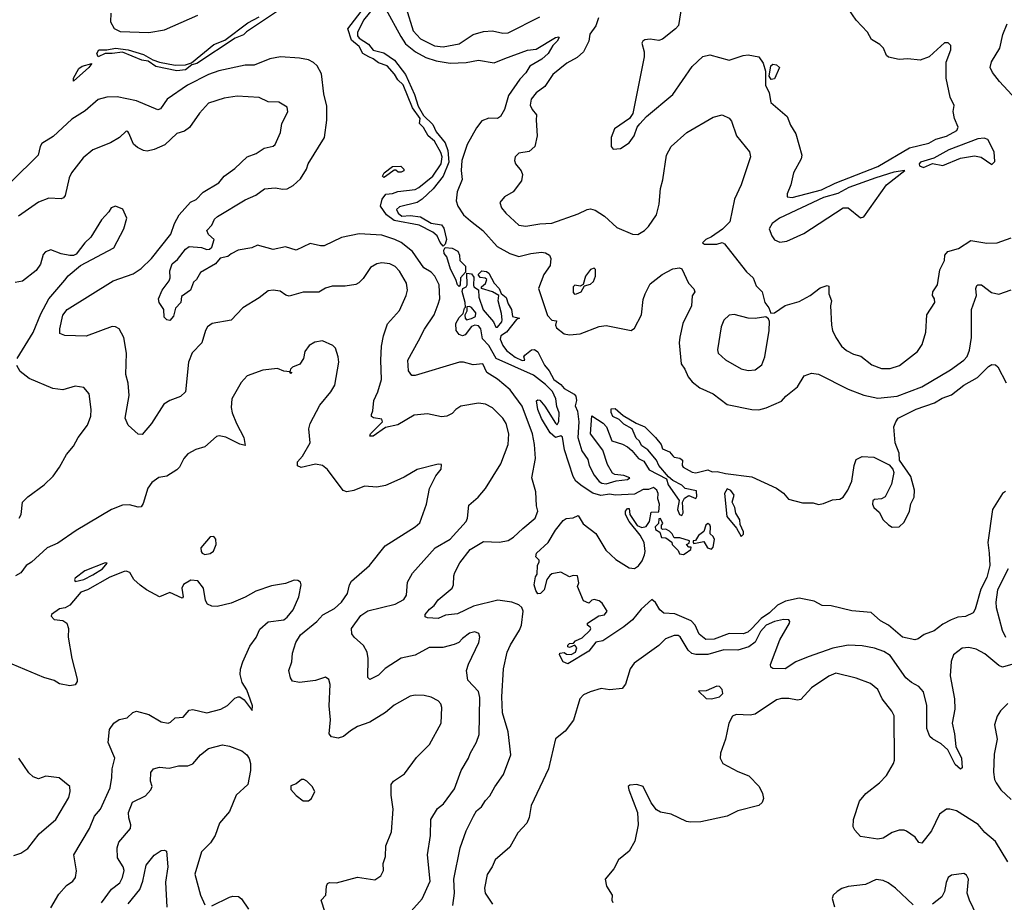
# Model space of a CAD drawing. Extents: x 2133461 to 2293071, y 753526 to 916327.
# Tile 401 of 459: x 2244748 to 2250366, y 876864 to 881898. Entities that reach past the tile are written whole.
import ezdxf

# ---------------------------------------------------------------- set-up
doc = ezdxf.new("R2010")
doc.units = 0

msp = doc.modelspace()

# ---------------------------------------------------------------- linework, layer by layer
at = {"layer": '0CON10XD'}
for points in [[(2248538.8, 882071.2), (2248506.2, 881865), (2248490, 881845), (2248415, 881786.7), (2248395, 881780), (2248345, 881786.2), (2248315, 881782.5), (2248302.5, 881775), (2248297, 881763), (2248310, 881715), (2248311.2, 881685), (2248246.4, 881363.6), (2248227.5, 881335), (2248142.5, 881275), (2248123.3, 881225), (2248123.3, 881175), (2248135, 881160), (2248175, 881164), (2248225.5, 881194.5), (2248254, 881235), (2248271.2, 881285), (2248285.7, 881304.3), (2248324.4, 881345.6), (2248475, 881472), (2248585, 881630), (2248645, 881688), (2248685, 881697.5), (2248795, 881667.1), (2248875, 881694.4), (2248905, 881697.8), (2248965, 881686.5), (2248989.9, 881649.9), (2249002.7, 881605), (2249004.1, 881524.1), (2249025, 881480), (2249034.2, 881425), (2249126.2, 881345), (2249145, 881296.7), (2249176.6, 881246.6), (2249210, 881125), (2249205.8, 881105), (2249162.9, 881025), (2249147.5, 880955), (2249126, 880905), (2249127.7, 880887.7), (2249155, 880884.3)], [(2246225, 881950), (2246041.2, 881828.8), (2246025, 881812.1), (2245977.9, 881792.1), (2245758, 881648), (2245730.6, 881639.4), (2245695, 881612.7), (2245645, 881606.4), (2245525, 881630), (2245480.4, 881660.4), (2245445, 881666.2), (2245335, 881713.5), (2245275, 881704.1), (2245235, 881705.6), (2245195, 881686), (2245188.5, 881705), (2245199.2, 881725), (2245245, 881725.9), (2245295, 881735.7), (2245366.7, 881725), (2245455, 881699.1), (2245508.1, 881668.1), (2245545, 881656), (2245635, 881638.2), (2245695, 881639.6), (2245727.6, 881652.4), (2245855, 881756.8), (2245919.1, 881780.9), (2246050.5, 881879.5), (2246113.5, 881915)], [(2246775, 881975.6), (2246709.6, 881895), (2246674.6, 881825), (2246675, 881806.2), (2246685, 881793.3), (2246737.7, 881757.7), (2246764.3, 881724.3), (2246825, 881707.9), (2246887.2, 881667.2), (2246949.6, 881585), (2247001, 881471), (2247020.8, 881405), (2247051.7, 881351.7), (2247105, 881299.4), (2247125, 881257.5), (2247175.4, 881195.4), (2247191.2, 881151.2), (2247197, 881085), (2247164.7, 881005), (2247107.3, 880932.7), (2247045.3, 880874.8), (2247015, 880854.5), (2246915, 880830), (2246898, 880815), (2246906.7, 880795), (2246927.6, 880777.6), (2246975, 880781.2), (2247035, 880773.2), (2247095, 880736.5), (2247155, 880728.1), (2247168.9, 880708.9), (2247182.9, 880645), (2247175, 880616.7), (2247165, 880606.7)], [(2246837.7, 881957.7), (2246921.7, 881801.7), (2246950.2, 881760.2), (2247006.4, 881715), (2247065, 881682.4), (2247125, 881663.2), (2247205, 881649.8), (2247295, 881652.8), (2247365, 881666.5), (2247455, 881651.5), (2247515.5, 881675.5), (2247645, 881723.3), (2247695, 881730.5), (2247805, 881795.4), (2247825, 881800), (2247825.7, 881795.7), (2247815.5, 881775), (2247789.4, 881750.6), (2247763.2, 881705), (2247726.9, 881673.1), (2247658.1, 881631.9), (2247636.2, 881595), (2247601.8, 881558.2), (2247537.8, 881465), (2247514.7, 881385.3), (2247492.2, 881345), (2247475, 881333.6), (2247425, 881336.2), (2247385, 881320.9), (2247355, 881281.5), (2247301.3, 881185), (2247271.5, 881095), (2247267, 881037), (2247273.5, 880986.5), (2247244, 880915), (2247238.9, 880865), (2247247.7, 880835), (2247280, 880785), (2247320.9, 880750.9), (2247391.1, 880695), (2247471.5, 880605), (2247545, 880564), (2247595, 880547.2), (2247665, 880564.7), (2247725, 880571.6), (2247748, 880568), (2247770, 880555), (2247777.8, 880535), (2247774.6, 880495), (2247737.7, 880445), (2247708.2, 880365), (2247760.3, 880210.2), (2247785, 880183.3), (2247810, 880180), (2247805.8, 880155), (2247810.6, 880140.6), (2247855, 880105.6), (2247885, 880100), (2247945, 880106.4), (2248055, 880147.1), (2248095, 880154.3), (2248237.5, 880125), (2248255, 880138.8), (2248295.4, 880214.6), (2248305, 880302.5), (2248316.3, 880333.7), (2248345, 880392), (2248413.1, 880445), (2248475, 880476.5), (2248513, 880483), (2248526, 880476), (2248564, 880395), (2248595, 880363.3), (2248600, 880345), (2248585, 880322.5), (2248580.5, 880265), (2248531.7, 880165), (2248515, 880086.7), (2248511.1, 880055), (2248521.8, 879935), (2248542.9, 879905), (2248561.7, 879861.7), (2248585, 879832), (2248628.6, 879798.6), (2248705, 879762.9), (2248785, 879702.9), (2248925, 879674.4), (2248965, 879673.1), (2249006.4, 879683.6), (2249095, 879722.9), (2249118.9, 879751.1), (2249185, 879803.8), (2249224.3, 879865.7), (2249265, 879882.5), (2249305, 879875.7), (2249475, 879790.5), (2249565, 879755.5), (2249645, 879740), (2249755, 879750), (2249895, 879804), (2250058.7, 879901.3), (2250134.2, 879955), (2250153.8, 879976.2), (2250166.7, 880013.3), (2250178.2, 880085), (2250178.5, 880245), (2250207.3, 880325), (2250203.8, 880365), (2250208.8, 880381.2), (2250215, 880386.4), (2250236.2, 880385), (2250292.6, 880342.6), (2250335, 880332.3), (2250405, 880356.8)], [(2246952.6, 881962.6), (2246992.9, 881835), (2247035, 881788.8), (2247115, 881749.1), (2247165, 881742.7), (2247255, 881760.4), (2247335, 881812.8), (2247395, 881829.6), (2247445, 881833.9), (2247505, 881820), (2247535, 881822.8), (2247715.8, 881915)], [(2249155, 880884.3), (2249323.1, 880926.9), (2249400, 880965), (2249645, 881060), (2249825, 881166.2), (2249935, 881193), (2249975, 881217), (2250035, 881234.3), (2250094.2, 881265), (2250101.9, 881285), (2250082.4, 881335), (2250074.5, 881375), (2250079.3, 881409.3), (2250056, 881455), (2250033.3, 881565), (2250034.2, 881655), (2250060, 881725), (2250060.5, 881750.5), (2250045, 881766.7), (2250025, 881766.7), (2249961.7, 881708.3), (2249936.7, 881685), (2249885, 881667.5), (2249815, 881674), (2249765, 881671.2), (2249704.4, 881684.4), (2249693.3, 881693.3), (2249675.5, 881735.5), (2249655, 881756.2), (2249608.8, 881785), (2249585, 881827.5), (2249520, 881895), (2249479.2, 881955)], [(2245268.9, 881935), (2245266, 881885), (2245287.2, 881847.3), (2245321.3, 881831.3), (2245485, 881823.8), (2245575, 881840.6), (2245765, 881923.9)], [(2247165, 880606.7), (2247146.2, 880626.2), (2247129.2, 880665), (2247105.7, 880685.7), (2247026.7, 880726.7), (2246885, 880752.7), (2246840, 880785), (2246806.7, 880835), (2246815.6, 880874.4), (2246837.8, 880902.2), (2246875, 880906.2), (2246905, 880918.5), (2247005, 880929.5), (2247025, 880940), (2247105, 881005.5), (2247152.8, 881075), (2247158.1, 881115), (2247150.6, 881140.6), (2247115.4, 881205), (2247078.5, 881235), (2247052.1, 881282.1), (2247030, 881305), (2247032.5, 881335), (2246990, 881395), (2246936.7, 881526.7), (2246905, 881555.5), (2246886.6, 881586.6), (2246844.7, 881634.8), (2246795, 881652.4), (2246765, 881674.6), (2246739.5, 881685), (2246706.7, 881705), (2246684.7, 881744.7), (2246641.8, 881781.8), (2246619.5, 881845), (2246695.5, 881945)], [(2248051.1, 881908.9), (2248035, 881862.5), (2248000.8, 881815), (2247995.6, 881775), (2247964.4, 881715), (2247928.2, 881681.8), (2247869.8, 881650.2), (2247790, 881585), (2247745, 881516.9), (2247695, 881480), (2247667.1, 881445), (2247660.9, 881410.9), (2247672.5, 881385), (2247697.5, 881355), (2247694.5, 881325.5), (2247700, 881235), (2247686.2, 881175), (2247655, 881146.7), (2247595, 881136.2), (2247574, 881115), (2247571.2, 881095), (2247576.4, 881076.4), (2247610, 881035), (2247616.7, 881015), (2247611.7, 880978.3), (2247564.2, 880915.8), (2247515, 880888), (2247486.7, 880855), (2247497.5, 880825), (2247520.8, 880795), (2247595, 880725.6), (2247635, 880720), (2247715, 880733.5), (2247785, 880737.1), (2247935, 880790.8), (2247985, 880815.8), (2248005, 880818.8), (2248030.7, 880810.7), (2248085, 880776.7), (2248155, 880712.5), (2248244.2, 880674.2), (2248275, 880672), (2248312, 880695), (2248335, 880717.5), (2248381.1, 880785), (2248397.2, 880845), (2248404.7, 880935)], [(2250433, 881443), (2250338.6, 881545), (2250297.4, 881597.4), (2250285.6, 881625), (2250293.1, 881656.9), (2250340.6, 881735), (2250357.4, 881812.6), (2250382, 881875)], [(2245955, 880562.5), (2245935, 880548), (2245891.7, 880538.3), (2245866.2, 880505), (2245780, 880455), (2245757.5, 880415), (2245739.3, 880400.7), (2245722, 880355), (2245671.7, 880318.3), (2245668.1, 880285), (2245637.9, 880252.1), (2245625, 880206.7), (2245605, 880182), (2245587.5, 880185), (2245571.7, 880201.7), (2245570, 880245), (2245543.3, 880285), (2245540, 880305), (2245561.4, 880355), (2245601.8, 880408.2), (2245606.9, 880425), (2245604.6, 880465.4), (2245617.5, 880505), (2245649.3, 880530.7), (2245695, 880589.2), (2245715, 880603.8), (2245785, 880597.5), (2245815, 880587.5), (2245831.7, 880588.3), (2245845, 880600), (2245857.5, 880645), (2245825, 880672.5), (2245816.7, 880695), (2245843.6, 880726.4), (2245859.8, 880760.2), (2245876.2, 880775), (2246035, 880870.7), (2246095, 880897.5), (2246145, 880932.9), (2246205, 880938.2), (2246249.3, 880930.7), (2246275, 880932.7), (2246308.3, 880951.7), (2246349.6, 880990.4), (2246384.4, 881045), (2246394.7, 881075.3), (2246487.9, 881225), (2246501.1, 881325), (2246500.3, 881405), (2246483.1, 881475), (2246469.2, 881589.2), (2246445, 881634.2), (2246425, 881654.3), (2246395, 881668.1), (2246345, 881678.9), (2246235.4, 881685.4), (2246175.9, 881674.1), (2246085, 881638.5), (2246035, 881637.5), (2245884.2, 881605.8), (2245825, 881584.6), (2245705, 881524.1), (2245590.4, 881445), (2245550.7, 881389.3), (2245536.2, 881383.8), (2245414.2, 881434.2), (2245305, 881457.1), (2245245, 881455.8), (2245196.7, 881443.3), (2245121.9, 881378.1), (2245045, 881330), (2244938.9, 881231.1), (2244875, 881190.9), (2244865.4, 881175), (2244852.9, 881125), (2244700.5, 880975)], [(2245055, 881547.5), (2245054.4, 881565), (2245085, 881618.9), (2245105, 881631.8), (2245158.8, 881648.8), (2245142, 881625), (2245055, 881547.5)], [(2249035, 881556.7), (2249023.3, 881575), (2249032.9, 881635), (2249045, 881644), (2249065, 881640), (2249082.5, 881625), (2249055, 881561.2), (2249035, 881556.7)], [(2246935, 876759.2), (2247045, 876884), (2247089.5, 876985), (2247074.5, 877135), (2247091.8, 877245), (2247094.4, 877335), (2247132.1, 877397.9), (2247165.8, 877425), (2247228.3, 877511.7), (2247267.5, 877615), (2247308.6, 877685), (2247317.9, 877712.1), (2247355, 877776.2), (2247368.7, 877821.3), (2247372.6, 878032.6), (2247365, 878066), (2247305, 878130), (2247297.8, 878185), (2247308.3, 878221.7), (2247367.8, 878345), (2247374.3, 878375), (2247367.6, 878397.6), (2247345, 878406.7), (2247315, 878397.8), (2247275, 878368.6), (2247254.2, 878345), (2247226.6, 878333.4), (2247163, 878317), (2247085, 878317.1), (2247005, 878272.9), (2246924.7, 878255.3), (2246833.7, 878196.4), (2246795, 878158.6), (2246745, 878133.8), (2246733.8, 878145), (2246735.4, 878254.6), (2246730.5, 878290.5), (2246708.8, 878328.8), (2246656.7, 878376.7), (2246642.9, 878395), (2246641.4, 878425), (2246695, 878498.6), (2246735, 878525.6), (2246890, 878565), (2246940.2, 878589.8), (2246954.5, 878615.5), (2246960.9, 878689.1), (2246989.6, 878740.4), (2247118.9, 878885), (2247205, 878934.5), (2247294.6, 879035), (2247302.7, 879055), (2247310.7, 879129.3), (2247364.4, 879175), (2247406.2, 879223.8), (2247493.5, 879365), (2247534.4, 879474.4), (2247538.5, 879535), (2247523.6, 879595), (2247505, 879624.2), (2247445, 879684.3), (2247405.4, 879705.4), (2247365, 879710.8), (2247265, 879693.3), (2247235.8, 879675), (2247215, 879652.5), (2247184.2, 879635.8), (2247155, 879632.5), (2247075, 879648.8), (2246998.7, 879641.3), (2246905, 879587.1), (2246835, 879572), (2246765, 879522), (2246745, 879522.5), (2246750, 879535), (2246818.8, 879605), (2246815, 879618.8), (2246766.9, 879626.9), (2246756.2, 879635), (2246755.8, 879645), (2246763.5, 879666.5), (2246768.5, 879725), (2246791.8, 879775), (2246811.8, 879845), (2246808.5, 879955), (2246812.7, 880035), (2246824.5, 880095), (2246847, 880163), (2246915, 880238.8), (2246953.1, 880325), (2246960, 880355), (2246955.5, 880395), (2246915, 880464.2), (2246890.2, 880490.2), (2246860, 880505), (2246815, 880511.5), (2246785.4, 880504.6), (2246750, 880485), (2246708.1, 880421.9), (2246683.7, 880396.3), (2246665, 880386.9), (2246605, 880378.1), (2246531.7, 880378.3), (2246492.8, 880367.2), (2246455, 880344.3), (2246365, 880342.9), (2246285, 880320.8), (2246265.8, 880325.8), (2246235, 880350), (2246194.5, 880355.5), (2246165, 880350.8), (2246115, 880310.6), (2246022, 880255), (2245955.5, 880184.5), (2245845.8, 880164.2), (2245818.8, 880145), (2245807.5, 880125), (2245787.5, 880055), (2245731.7, 879998.3), (2245710.6, 879945), (2245694, 879775), (2245665, 879748), (2245604.4, 879725.6), (2245570.8, 879705), (2245500, 879595), (2245447.6, 879532.4), (2245425, 879534.5), (2245367.8, 879585), (2245350.6, 879625), (2245372.7, 879755), (2245367.6, 879825), (2245354.4, 879875), (2245357.2, 879995), (2245342.4, 880085), (2245315, 880134.3), (2245295, 880146.7), (2245275, 880147.1), (2245126.6, 880093.4), (2245005, 880095.8), (2244978, 880108), (2244977.1, 880135), (2244995, 880213.3), (2245019.2, 880245), (2245281.6, 880408.4), (2245395, 880448.2), (2245440.5, 880479.5), (2245499.4, 880535), (2245610.6, 880675), (2245631.4, 880735), (2245657.5, 880785), (2245723.2, 880856.8), (2245755, 880872.9), (2245795, 880914.2), (2245883.4, 880966.6), (2245915, 881006), (2245975, 881049.2), (2246046, 881115), (2246096.7, 881135), (2246143.3, 881165), (2246194.1, 881175.9), (2246205, 881186.7), (2246235.5, 881254.5), (2246244.4, 881305), (2246277.4, 881372.6), (2246275, 881398), (2246226.9, 881426.9), (2246165, 881430), (2246114.3, 881454.3), (2245988.3, 881461.7), (2245915, 881450), (2245825, 881422.5), (2245774.4, 881365), (2245717.4, 881282.6), (2245688.9, 881261.1), (2245645, 881248.1), (2245575.5, 881184.5), (2245515, 881157.5), (2245475, 881148), (2245455, 881151.2), (2245419.5, 881169.5), (2245397.7, 881187.7), (2245370.7, 881250.7), (2245365, 881260), (2245355, 881262.5), (2245316.7, 881225), (2245265.4, 881194.6), (2245164.5, 881155.5), (2245110.4, 881109.6), (2245044.4, 881025), (2245030, 880995), (2245007.8, 880895), (2244998.9, 880881.1), (2244984.3, 880875.7), (2244915, 880879.5), (2244855, 880856.7), (2244742, 880778)], [(2248404.7, 880935), (2248417.8, 880985), (2248438.5, 881125), (2248465.7, 881175), (2248555, 881254.2), (2248705, 881342.5), (2248755, 881355.8), (2248796.6, 881336.6), (2248809.1, 881319.1), (2248837.5, 881235), (2248912.2, 881145), (2248918.5, 881115), (2248864.7, 880955.3), (2248826.7, 880875), (2248798.9, 880745), (2248756.9, 880703.1), (2248695, 880659.2), (2248661.9, 880645), (2248642.9, 880625), (2248655, 880617.5), (2248725, 880617.7), (2248756.5, 880626.5), (2248769.4, 880619.4), (2248803.3, 880575), (2248895, 880460), (2248932, 880425), (2248950.3, 880380.3), (2248984, 880345), (2249000, 880285), (2249022.5, 880255), (2249033, 880223), (2249055, 880226.7), (2249115, 880267.5), (2249195, 880290), (2249257.5, 880325), (2249315, 880367.5), (2249355, 880382.5), (2249365, 880377.5), (2249363.6, 880333.6), (2249380, 880295), (2249374.3, 880265), (2249378.9, 880155), (2249384.5, 880124.5), (2249404.6, 880084.6), (2249437.5, 880035), (2249465, 880010.6), (2249505, 879989.5), (2249548, 879978), (2249608.9, 879928.9), (2249665, 879907.8), (2249715, 879909.1), (2249768, 879925), (2249870, 880005), (2249896.2, 880045), (2249917.5, 880115), (2249924.2, 880215), (2249969.2, 880285), (2249968, 880305), (2249956.2, 880325), (2249958, 880345), (2249984, 880385), (2249998.7, 880471.3), (2250023.5, 880525), (2250026, 880555), (2250043.8, 880575), (2250105, 880592.5), (2250175, 880639.2), (2250265, 880623.1), (2250325, 880624.2), (2250405, 880654)], [(2249905, 881054.5), (2249955, 881076.7), (2250015, 881066.7), (2250115, 881108), (2250195, 881122), (2250233.9, 881113.9), (2250295, 881072.5), (2250311.7, 881088.3), (2250308, 881145), (2250272, 881215), (2250251.2, 881221.2), (2250215, 881218.3), (2250049.2, 881155), (2249962.8, 881107.2), (2249888, 881085), (2249880.5, 881075), (2249882.2, 881065), (2249905, 881054.5)], [(2246825, 880997.5), (2246817.5, 881005), (2246827.5, 881025), (2246875, 881060), (2246921.7, 881061.7), (2246940, 881045), (2246940, 881035), (2246925, 881027.5), (2246908.3, 881028.3), (2246895, 881040), (2246885, 881040), (2246835, 881002.5), (2246825, 880997.5)], [(2249085, 880628.6), (2249125, 880634.4), (2249222.1, 880677.9), (2249446.1, 880823.9), (2249475, 880823.8), (2249545, 880766.7), (2249565, 880772.5), (2249693.8, 880955), (2249798.3, 881038.3), (2249735, 881027.7), (2249633.4, 880996.6), (2249479.5, 880940.5), (2249415, 880906.6), (2249335, 880883.7), (2249083.8, 880766.2), (2249040.4, 880735), (2249024.5, 880704.5), (2249038.6, 880665), (2249055, 880642.5), (2249085, 880628.6)], [(2244733.1, 879965), (2244825, 880112.9), (2244869.5, 880220.5), (2244913.5, 880306.5), (2245005, 880412.9), (2245025, 880437.1), (2245095, 880496.2), (2245284.3, 880595.7), (2245342, 880705), (2245358.8, 880765), (2245337, 880817), (2245295, 880833.3), (2245270, 880825), (2245257.3, 880802.7), (2245215, 880756.2), (2245153.1, 880656.9), (2245120, 880625), (2245070.5, 880559.5), (2245055, 880552), (2245035, 880552), (2244985, 880562.9), (2244925, 880585.8), (2244895.8, 880574.2), (2244882.4, 880557.6), (2244866.4, 880503.6), (2244842.4, 880467.6), (2244763.6, 880406.4), (2244721.7, 880398.3)], [(2247219.1, 876845), (2247229.2, 876915), (2247224.8, 876995.2), (2247260.8, 877175), (2247295, 877270.8), (2247336.5, 877355), (2247355, 877384.5), (2247382.4, 877407.6), (2247405, 877444.3), (2247429.8, 877470.2), (2247458, 877522), (2247507.9, 877592.1), (2247549.5, 877705), (2247534.1, 877835), (2247502, 877945), (2247498, 878035), (2247508.9, 878195), (2247529.4, 878289.4), (2247548.1, 878331.9), (2247600.4, 878415), (2247610.9, 878445), (2247620, 878525), (2247613.6, 878545), (2247595, 878561.2), (2247555, 878576.2), (2247476.4, 878586.4), (2247337.4, 878552.6), (2247245, 878508.2), (2247178.1, 878501.9), (2247135, 878482.9), (2247075, 878486), (2247062.4, 878492.4), (2247061.4, 878505), (2247085.7, 878535), (2247113.4, 878556.6), (2247135, 878589.2), (2247215.2, 878654.8), (2247223.8, 878675), (2247224.4, 878725), (2247231.4, 878745), (2247259.8, 878800.2), (2247317.8, 878875), (2247395, 878922.5), (2247485, 878918.2), (2247535, 878927.3), (2247565, 878945.5), (2247619.1, 878995), (2247689.2, 879055), (2247704.2, 879095), (2247695.8, 879125), (2247692.5, 879205), (2247669.1, 879285), (2247690, 879395), (2247685.9, 879475), (2247673.7, 879535), (2247615, 879693.1), (2247546.7, 879786.7), (2247475, 879847.1), (2247412.5, 879885), (2247390, 879935), (2247335, 879929.4), (2247280, 879945), (2247257.5, 879945), (2247005, 879868.2), (2246985, 879868.8), (2246966.8, 879895), (2246962.5, 879955), (2247024, 880066), (2247057.6, 880132.4), (2247112.1, 880215), (2247136.5, 880275), (2247144.4, 880305), (2247140.7, 880385), (2247117.2, 880435), (2247095, 880458.6), (2247053.3, 880483.3), (2246989.6, 880575), (2246925, 880626.8), (2246888.5, 880645), (2246815, 880668.8), (2246685, 880676.3), (2246585, 880656.4), (2246485, 880608.5), (2246465, 880607.8), (2246405, 880621.9), (2246326.4, 880583.6), (2246265, 880602), (2246195, 880586.2), (2246105, 880611.4), (2246072.6, 880597.4), (2245995, 880583.1), (2245955, 880562.5)], [(2247255, 880376.2), (2247245, 880386), (2247236.9, 880415), (2247206.5, 880475), (2247185.3, 880545.3), (2247170.6, 880565), (2247167.5, 880582.5), (2247175, 880597.5), (2247215, 880594.4), (2247246.9, 880576.9), (2247257.5, 880555), (2247260, 880525), (2247291.7, 880491.7), (2247292.5, 880457.5), (2247262.2, 880425), (2247262, 880385), (2247255, 880376.2)], [(2250373, 879207), (2250354.8, 879195.2), (2250298.8, 879105), (2250270.9, 878915), (2250279.1, 878855), (2250283.2, 878785), (2250266.6, 878716.6), (2250230.8, 878649.2), (2250198.8, 878535), (2250187.1, 878515), (2250145, 878493.3), (2250100.9, 878489.1), (2250062.5, 878475), (2250015, 878450), (2249965, 878412.5), (2249908.3, 878391.7), (2249875, 878366.7), (2249855, 878360), (2249785, 878376.2), (2249705, 878444), (2249659.7, 878469.7), (2249605.7, 878515.7), (2249495, 878526.7), (2249377.5, 878555), (2249325.6, 878555.6), (2249280.9, 878580.9), (2249195, 878597.5), (2249117.9, 878582.1), (2249071.2, 878558.8), (2249026.9, 878515), (2248978.1, 878481.9), (2248925, 878424.4), (2248902, 878405), (2248875, 878394.2), (2248795, 878396.2), (2248711.2, 878365), (2248663.5, 878363.5), (2248625, 878392.5), (2248602.5, 878445), (2248579.9, 878469.9), (2248485, 878508.9), (2248423.7, 878513.7), (2248401.1, 878531.1), (2248375, 878574), (2248355, 878590), (2248294.6, 878535.4), (2248245, 878475.7), (2248195.7, 878435), (2248075, 878355.8), (2248035, 878346.7), (2247995, 878296.2), (2247875, 878224.4), (2247848.8, 878235), (2247827.5, 878275), (2247830, 878285), (2247855, 878287.5), (2247868.3, 878278.3), (2247895, 878277.5), (2247919.3, 878290.7), (2247927.5, 878315), (2247915, 878330), (2247885, 878317.5), (2247875, 878320), (2247875, 878330), (2247885, 878340), (2247908.3, 878341.7), (2247920, 878355), (2247957.9, 878372.1), (2248002.5, 878415), (2248007.5, 878425), (2248003, 878433), (2247987.5, 878445), (2247987.5, 878455), (2248052.5, 878497.5), (2248085, 878502.5), (2248100, 878525), (2248070.7, 878570.7), (2248055, 878583.3), (2248025, 878590), (2248013, 878587), (2247995, 878570), (2247965, 878582.5), (2247930, 878665), (2247937.5, 878685), (2247930, 878725), (2247905, 878727.5), (2247885, 878720), (2247835, 878746.2), (2247785, 878736.2), (2247772.3, 878727.7), (2247756.2, 878705), (2247740, 878645), (2247720, 878625), (2247705, 878623.3), (2247692.4, 878642.4), (2247683.3, 878675), (2247690, 878720), (2247700, 878735), (2247703.3, 878785), (2247712.5, 878805), (2247712.5, 878815), (2247692.5, 878835), (2247697.5, 878855), (2247763.4, 878916.6), (2247805, 878985.6), (2247848, 879042), (2247865, 879052.5), (2247905, 879056.7), (2247935, 879070), (2247963, 879023), (2248035, 878966.4), (2248091.8, 878871.8), (2248149.8, 878819.8), (2248225, 878771.8), (2248255, 878768.2), (2248277.8, 878782.2), (2248299.6, 878810.4), (2248313.5, 878845), (2248316.9, 878865), (2248310, 878915), (2248288.6, 878958.6), (2248225, 879036.2), (2248204.5, 879075), (2248203.8, 879095), (2248215, 879110), (2248225, 879110), (2248230, 879075), (2248271.9, 879011.9), (2248298.3, 879001.7), (2248322.3, 879007.7), (2248341.2, 879035), (2248351.7, 879088.3), (2248395, 879090), (2248398.6, 879135), (2248388.8, 879165), (2248390.9, 879195), (2248382.5, 879215), (2248365, 879230), (2248335, 879218), (2248305, 879218), (2248255, 879191.8), (2248145, 879185.6), (2248115, 879192.1), (2248063.9, 879183.9), (2248018.1, 879198.1), (2247957.3, 879237.3), (2247921.2, 879265), (2247905, 879292.5), (2247855.6, 879444.4), (2247845, 879516.7), (2247835, 879523.3), (2247805, 879514), (2247775, 879542.2), (2247725, 879623.3), (2247704.7, 879674.8), (2247697, 879723), (2247705, 879730), (2247715, 879727.5), (2247745, 879693.8), (2247805, 879596.7), (2247815, 879587.5), (2247824.1, 879605.9), (2247826.8, 879655), (2247812.3, 879692.3), (2247806.6, 879735), (2247787.2, 879777.2), (2247747.6, 879817.6), (2247679.7, 879869.7), (2247466.5, 879965), (2247425, 880039.4), (2247387.8, 880077.8), (2247378.5, 880135), (2247365, 880152.5), (2247345, 880155.4), (2247325, 880147.8), (2247289.1, 880100.9), (2247275, 880094.4), (2247255, 880101.4), (2247237.5, 880125), (2247235.5, 880165), (2247255, 880200), (2247278.8, 880221.2), (2247285, 880252.5), (2247292.5, 880257.5), (2247290.6, 880285), (2247271.7, 880348.3), (2247275.8, 880364.2), (2247296.2, 880375), (2247302, 880385), (2247298.3, 880451.7), (2247325, 880448.8), (2247339.7, 880429.7), (2247336.4, 880383.6), (2247338.8, 880375), (2247366.4, 880356.4), (2247368.5, 880315), (2247392.6, 880242.6), (2247450.6, 880175), (2247465, 880143.3), (2247475, 880143.8), (2247498.8, 880175), (2247500, 880185), (2247497.1, 880222.9), (2247477.1, 880295), (2247481.2, 880325), (2247445.9, 880345.9), (2247382.5, 880365), (2247383.3, 880375), (2247405, 880394), (2247413.8, 880415), (2247404.1, 880424.1), (2247375, 880426.7), (2247363.3, 880445), (2247385, 880466.2), (2247411.7, 880461.7), (2247425, 880452.5), (2247455.6, 880395), (2247484.4, 880365), (2247495.8, 880335.8), (2247523.8, 880313.8), (2247535, 880276.2), (2247553.5, 880245), (2247560, 880205), (2247600, 880195), (2247582.5, 880187.5), (2247525.3, 880114.7), (2247494, 880095), (2247489.4, 880075), (2247505, 880038.8), (2247525, 880011.4), (2247575, 879973.6), (2247615.8, 879954.2), (2247630, 879955), (2247623.8, 879975), (2247630, 879985), (2247667.5, 880015), (2247685, 880017.5), (2247705, 880002.5), (2247743, 879927), (2247769.2, 879895), (2247795.8, 879845), (2247835, 879816.7), (2247853.8, 879793.8), (2247911.9, 879761.9), (2247921.1, 879751.1), (2247925.7, 879725), (2247917.5, 879695), (2247930.6, 879665), (2247937.5, 879605), (2247932.3, 879515), (2247955, 879438.8), (2247990.2, 879390.2), (2247997.9, 879355), (2248025, 879300.8), (2248055, 879264.4), (2248068.8, 879255), (2248095, 879251.2), (2248151.9, 879268.1), (2248215, 879274.4), (2248230, 879285), (2248195, 879298.8), (2248143.9, 879303.9), (2248130.8, 879310.8), (2248100.9, 879360.9), (2248075, 879442.5), (2248005.6, 879535), (2248011.7, 879638.3), (2248076.2, 879596.2), (2248096.2, 879576.2), (2248125.7, 879495), (2248186.7, 879476.7), (2248215, 879460.6), (2248240.9, 879440.9), (2248279.2, 879395), (2248309.1, 879379.1), (2248339.5, 879329.5), (2248438.8, 879278.8), (2248448.6, 879245), (2248510, 879155), (2248502, 879105), (2248513.3, 879075), (2248525, 879070), (2248532.5, 879085), (2248530, 879145), (2248541.7, 879168.3), (2248565, 879184), (2248605, 879166.7), (2248611.7, 879178.3), (2248610, 879210), (2248544, 879224), (2248525, 879242.5), (2248475, 879268.8), (2248450, 879290), (2248394.2, 879354.2), (2248381.2, 879385), (2248332.5, 879445), (2248297, 879467), (2248282.5, 879495), (2248265, 879510), (2248243.3, 879563.3), (2248195, 879590), (2248168.3, 879618.3), (2248132.5, 879635), (2248123, 879657), (2248122.5, 879677.5), (2248145, 879680), (2248190.8, 879640.8), (2248265, 879596.2), (2248315, 879576.2), (2248376.2, 879515), (2248407.5, 879475), (2248415, 879450), (2248455, 879432.5), (2248475, 879410), (2248483, 879403), (2248515, 879397.5), (2248530, 879385), (2248527.5, 879355), (2248532.5, 879345), (2248585, 879316.2), (2248605, 879313.8), (2248675, 879330), (2248699.3, 879319.3), (2248728.3, 879321.7), (2248775, 879308.8), (2248925, 879291.1), (2249065.5, 879225.5), (2249105, 879196.7), (2249135, 879163.3), (2249215, 879142.5), (2249275, 879142.5), (2249305, 879132.5), (2249335, 879137.5), (2249385, 879160), (2249427, 879163), (2249445.8, 879174.2), (2249473.8, 879215), (2249496, 879265), (2249509.4, 879355), (2249520.9, 879389.1), (2249555, 879405.5), (2249622, 879402), (2249709.3, 879359.3), (2249730, 879335), (2249735.7, 879315.7), (2249722, 879248), (2249685, 879176.2), (2249665, 879164.3), (2249625, 879160.8), (2249615.9, 879154.1), (2249614.2, 879135), (2249621.2, 879115), (2249651.7, 879088.3), (2249675, 879046), (2249705, 879016), (2249725, 879004.2), (2249765, 879004.4), (2249795, 879032), (2249825.3, 879095), (2249833.1, 879136.9), (2249851.1, 879175), (2249853.8, 879215), (2249832.1, 879292.1), (2249768.6, 879385), (2249765.5, 879425), (2249742.3, 879485), (2249736.2, 879575), (2249745.9, 879605), (2249760.3, 879625), (2249863.5, 879676.5), (2249967.8, 879712.2), (2250010.8, 879739.2), (2250065, 879757.5), (2250135, 879812.3), (2250212.6, 879857.4), (2250275, 879920.6), (2250295, 879931.4), (2250315, 879930), (2250328.5, 879918.5), (2250376.2, 879826.2)], [(2247913.1, 880333.1), (2247925, 880333.8), (2247951.4, 880345), (2247970, 880380), (2248005, 880390), (2248021.2, 880405), (2248033.3, 880435), (2248032.5, 880472.5), (2248025, 880480), (2248005, 880472.5), (2247976.7, 880435), (2247963.3, 880386.7), (2247945, 880378.8), (2247915, 880383.8), (2247905.7, 880374.3), (2247905, 880341.2), (2247913.1, 880333.1)], [(2247296.8, 880186.8), (2247325, 880193.6), (2247348.1, 880205), (2247350.5, 880225), (2247325, 880255.5), (2247315, 880261.4), (2247300, 880260), (2247298.6, 880235), (2247287.1, 880212.9), (2247289.5, 880195), (2247296.8, 880186.8)], [(2248905, 879896.7), (2248945, 879901.4), (2248981.7, 879928.3), (2248999.5, 879975), (2249024.5, 880125), (2249026.2, 880176.2), (2249020.7, 880190.7), (2249005, 880202.5), (2248945, 880194.2), (2248905, 880196), (2248825, 880215.8), (2248795, 880212), (2248765.6, 880184.4), (2248749.4, 880145), (2248729.2, 880015), (2248732.9, 879995), (2248775, 879958.6), (2248865, 879906.9), (2248905, 879896.7)], [(2246490, 876805), (2246468, 876875), (2246494.2, 876905), (2246498, 876955), (2246505, 876970), (2246515, 876976), (2246555, 876974.3), (2246675, 877006.5), (2246775, 876992.5), (2246808.8, 877015), (2246824, 877045), (2246821.4, 877085), (2246834.4, 877125.6), (2246837.1, 877185), (2246870, 877265), (2246878.9, 877395), (2246867.1, 877475), (2246868, 877535), (2246881.2, 877555), (2246943.6, 877596.4), (2247011.1, 877688.9), (2247086.3, 877763.7), (2247152.2, 877885), (2247156, 877975), (2247150, 877995), (2247135, 878012.5), (2247095, 878033.3), (2247055, 878043.8), (2247005, 878046), (2246975, 878039.2), (2246885, 877988.1), (2246835, 877945.7), (2246745, 877890.8), (2246675, 877866), (2246635, 877842.5), (2246595, 877808.6), (2246565, 877800), (2246527.7, 877807.7), (2246512.9, 877825), (2246521.2, 877905), (2246512.9, 877985), (2246520, 878105), (2246512.5, 878135), (2246492.8, 878147.2), (2246435, 878128.9), (2246345, 878117.8), (2246305, 878124.2), (2246293.3, 878143.3), (2246283.1, 878185), (2246301.1, 878235), (2246305.4, 878284.6), (2246323.3, 878345), (2246350.5, 878389.5), (2246442.5, 878465), (2246477.6, 878502.4), (2246545, 878539.6), (2246583.3, 878575), (2246618.9, 878625), (2246628.9, 878675), (2246640.6, 878695), (2246744.7, 878785.3), (2246833.5, 878896.5), (2247005.3, 879004.7), (2247031.1, 879028.9), (2247068.6, 879135), (2247085.6, 879224.4), (2247123, 879297), (2247153.3, 879335), (2247155, 879360), (2247135, 879362.5), (2247015, 879331.4), (2246942.4, 879287.6), (2246900.3, 879269.7), (2246835, 879240.8), (2246785, 879231.9), (2246715, 879236.7), (2246655, 879212), (2246615, 879204.2), (2246592.8, 879212.8), (2246505, 879332.9), (2246475, 879355.5), (2246435, 879362.6), (2246354.5, 879344.5), (2246332.3, 879352.3), (2246332.5, 879375), (2246361.9, 879408.1), (2246404.6, 879485), (2246398.1, 879565), (2246405.6, 879595), (2246460.2, 879699.8), (2246524, 879775), (2246546.6, 879813.4), (2246568.6, 879945), (2246565.8, 879975), (2246550, 880025), (2246535, 880038.8), (2246475, 880066.2), (2246431.2, 880058.8), (2246400.3, 880039.7), (2246374.2, 880005), (2246368, 879965), (2246347.1, 879932.9), (2246305, 879916.7), (2246292.5, 879905), (2246290, 879890), (2246300, 879885), (2246295, 879880), (2246290, 879890), (2246255, 879893.8), (2246218.8, 879908.8), (2246135, 879899.2), (2246045, 879865.8), (2246011.3, 879828.7), (2245957.5, 879735), (2245954.4, 879685), (2245960.5, 879655), (2245985.5, 879595), (2246026.9, 879515), (2246035, 879470), (2246005, 879476), (2245924.3, 879515.7), (2245885.7, 879524.3), (2245870.5, 879519.5), (2245805, 879460.8), (2245753.4, 879446.6), (2245707.6, 879422.4), (2245684.6, 879395.4), (2245660.6, 879345), (2245645, 879330.6), (2245586.7, 879295), (2245542.8, 879287.2), (2245502, 879258), (2245478.6, 879225), (2245452.4, 879137.6), (2245441.4, 879118.6), (2245425, 879116.9), (2245375, 879130), (2245335, 879128.9), (2245271.2, 879105)], [(2244745.6, 879055), (2244756.7, 879075), (2244764.3, 879145), (2244794.6, 879175.4), (2244886.9, 879245), (2244938.8, 879295), (2244975.5, 879345), (2245015, 879418), (2245054.2, 879465), (2245080.8, 879515), (2245134.4, 879585.6), (2245153.2, 879636.8), (2245155.6, 879675), (2245144.2, 879764.2), (2245115, 879800), (2245065, 879807.5), (2244995, 879785.8), (2244937.5, 879795), (2244801.3, 879851.3), (2244751.7, 879891.7), (2244732.5, 879925)], [(2248865, 878950), (2248877, 878963), (2248877, 878977), (2248858.3, 879018.3), (2248857.5, 879045), (2248833, 879083), (2248827.5, 879115), (2248812.5, 879145), (2248823.8, 879185), (2248805, 879213.3), (2248785, 879222.5), (2248770, 879195), (2248783.3, 879065), (2248838.3, 878998.3), (2248865, 878950)], [(2245271.2, 879105), (2245070.8, 878985), (2244965, 878912.2), (2244904.6, 878885.4), (2244815, 878804), (2244785.6, 878784.4), (2244755, 878742.5), (2244724, 878725)], [(2248535, 878847.5), (2248545, 878852.5), (2248577.5, 878875), (2248578.3, 878888.3), (2248565, 878890), (2248552.5, 878905), (2248568.3, 878911.7), (2248570, 878925), (2248515, 878942), (2248481.7, 878941.7), (2248471.2, 878965), (2248455, 878980), (2248435, 878992.5), (2248415, 878990), (2248410, 878995), (2248410, 879015), (2248416.7, 879025), (2248405, 879052.5), (2248395, 879050), (2248392.5, 879025), (2248373.3, 879005), (2248375, 878990), (2248400, 878975), (2248410, 878945), (2248435, 878942.5), (2248468.3, 878918.3), (2248470, 878905), (2248505, 878870), (2248511.7, 878851.7), (2248535, 878847.5)], [(2248695, 878877.5), (2248705, 878890), (2248713, 878933), (2248705, 878950), (2248687.5, 878965), (2248688.8, 879005), (2248685, 879017.5), (2248675, 879023.3), (2248663.1, 879015), (2248651.4, 878978.6), (2248621.2, 878955), (2248603, 878927), (2248590, 878925), (2248590, 878915), (2248595, 878910), (2248651.7, 878921.7), (2248672.5, 878885), (2248695, 878877.5)], [(2245805, 878847.5), (2245835, 878852.5), (2245853.6, 878866.4), (2245870, 878905), (2245867.5, 878935), (2245855, 878950), (2245835, 878947.5), (2245782.5, 878885), (2245783.3, 878865), (2245790, 878855), (2245805, 878847.5)], [(2245435, 878672), (2245400, 878705), (2245376.7, 878745), (2245355, 878752.5), (2245345, 878750), (2245262.7, 878717.3), (2245135, 878645.6), (2245097.9, 878632.1), (2245035, 878557.5), (2245007, 878543), (2244975, 878536.7), (2244930, 878505), (2244927.5, 878495), (2244945, 878477.5), (2244995, 878471.2), (2245016.7, 878455), (2245026.2, 878425), (2245024, 878375), (2245045.8, 878255), (2245076.1, 878136.1), (2245076.4, 878123.6), (2245065, 878103.3), (2245035, 878098), (2244975, 878110), (2244945, 878128), (2244885, 878146.7), (2244705, 878222.5)], [(2245065, 878693.3), (2245115, 878704.3), (2245165, 878730.8), (2245220, 878765), (2245247.5, 878797.5), (2245235, 878800), (2245120, 878755), (2245065, 878712.5), (2245060, 878705), (2245065, 878693.3)], [(2250387.8, 878765), (2250327.2, 878645), (2250317.7, 878575), (2250318.8, 878545), (2250353.6, 878415), (2250372.5, 878375)], [(2244925, 876832.5), (2244970.5, 876909.5), (2245015, 876959.2), (2245051.2, 876985), (2245067.1, 877005), (2245072.7, 877042.7), (2245057.5, 877135), (2245145.8, 877284.2), (2245175.3, 877354.7), (2245209.1, 877395), (2245263.7, 877516.3), (2245274.4, 877575), (2245275.6, 877625), (2245291.4, 877685), (2245253.3, 877775), (2245261.1, 877848.9), (2245285.7, 877885), (2245315, 877906.5), (2245361.2, 877915), (2245393.7, 877946.3), (2245415, 877954.4), (2245485, 877934.2), (2245555, 877893.8), (2245595, 877886.2), (2245608.8, 877891.2), (2245635, 877916), (2245680.5, 877919.5), (2245715, 877960), (2245735, 877962.5), (2245815, 877944.4), (2245895.5, 877964.5), (2245934.3, 877985.7), (2245975, 878028.8), (2245995, 878036.2), (2246005, 878036), (2246029.1, 878019.1), (2246075, 877957.5), (2246075.5, 877984.5), (2246065, 878017.5), (2246044.7, 878075), (2246018, 878118), (2246006.2, 878163.8), (2246007.2, 878192.8), (2246021.9, 878235), (2246061.4, 878325), (2246096.4, 878373.6), (2246118.2, 878421.8), (2246165, 878462.5), (2246255, 878475.6), (2246275, 878490.8), (2246307.8, 878532.2), (2246341.4, 878605), (2246353.8, 878675), (2246349.5, 878689.5), (2246335, 878700), (2246315, 878701.2), (2246265, 878681.2), (2246185, 878669.2), (2246095, 878638.8), (2246035, 878603.8), (2245955, 878570), (2245875, 878551.2), (2245845, 878553.3), (2245820, 878565), (2245808.8, 878585), (2245796.7, 878655), (2245765, 878697.5), (2245725, 878701.2), (2245683, 878677), (2245672.5, 878655), (2245680, 878605), (2245675, 878597.5), (2245605, 878630), (2245545, 878606.7), (2245472.5, 878645), (2245435, 878672)], [(2250415, 878222), (2250355, 878205.7), (2250335, 878214.3), (2250255, 878281.5), (2250205, 878307.8), (2250162.4, 878317.6), (2250125, 878312.7), (2250075.5, 878275), (2250062.7, 878237.3), (2250056, 878155), (2250080.6, 878025), (2250082.5, 877965), (2250067.5, 877885), (2250082.3, 877825), (2250088.3, 877751.7), (2250122, 877685), (2250125, 877630), (2250115, 877623.3), (2250085, 877650), (2250043.4, 877733.4), (2250005, 877767.3), (2249955.3, 877795.3), (2249940.2, 877810.2), (2249922.9, 877855), (2249923.4, 877986.6), (2249904.1, 878064.1), (2249878.9, 878095), (2249836.9, 878116.9), (2249804, 878144), (2249715, 878271.9), (2249679.2, 878295), (2249625, 878313.2), (2249555, 878327.3), (2249475, 878329.7), (2249386.9, 878313.1), (2249245.9, 878264.1), (2249176, 878235), (2249115, 878195.8), (2249045, 878198), (2249034.2, 878204.2), (2249030.8, 878219.2), (2249085, 878360), (2249140, 878455), (2249142, 878465), (2249135.6, 878475.6), (2249105, 878476.9), (2249055, 878466), (2249007.4, 878445), (2248975, 878409.1), (2248943.3, 878346.7), (2248908.3, 878321.7), (2248845, 878301.3), (2248765, 878302.9), (2248675, 878276.6), (2248605, 878276.8), (2248582.8, 878282.8), (2248562.5, 878302.5), (2248517.1, 878377.1), (2248505, 878384.5), (2248482.5, 878385), (2248433.1, 878366.9), (2248395, 878327.8), (2248253.1, 878226.9), (2248231.9, 878195), (2248205, 878107.5), (2248185, 878082.5), (2248115, 878076), (2248065, 878083.5), (2248002.5, 878065), (2247965, 878047.5), (2247944, 878025), (2247907, 877903), (2247860.9, 877839.1), (2247804.4, 877795.6), (2247765.5, 877624.5), (2247665.6, 877415), (2247655, 877347.5), (2247642, 877315), (2247590.3, 877259.7), (2247545, 877178), (2247460.8, 877105), (2247444.2, 877065), (2247415, 877022.5), (2247400.6, 876945), (2247402.9, 876915), (2247445, 876853.3)], [(2249808.5, 877268.5), (2249795, 877275.7), (2249765, 877275.6), (2249725, 877261.9), (2249675, 877230), (2249645, 877224.4), (2249545, 877239.2), (2249512.5, 877275), (2249503.1, 877295), (2249505.6, 877335), (2249539.1, 877440.9), (2249576, 877484), (2249654.4, 877545), (2249693.1, 877586.9), (2249733.6, 877655), (2249739.5, 877675), (2249736.6, 877926.6), (2249723.6, 877953.6), (2249668.6, 878025), (2249645, 878078), (2249601.7, 878111.7), (2249521.3, 878141.3), (2249405, 878170), (2249365, 878154.4), (2249265, 878086.7), (2249205, 878020), (2249185, 878016.5), (2249136.9, 878026.9), (2249095, 878026.9), (2249065, 878019.1), (2248945, 877936.2), (2248915, 877931.2), (2248835.8, 877934.2), (2248814.2, 877925.8), (2248794.3, 877885.7), (2248775.4, 877794.6), (2248746, 877715), (2248743.8, 877685), (2248760, 877655), (2248845, 877608.9), (2248908.8, 877585), (2248967.5, 877525), (2248986.2, 877485), (2248992, 877455), (2248985, 877432.5), (2248965, 877416.2), (2248845, 877386.2), (2248785, 877354.2), (2248635, 877323.3), (2248575, 877320), (2248552.5, 877325), (2248465, 877366), (2248405, 877377.5), (2248380.5, 877390.5), (2248351.5, 877431.5), (2248305.8, 877525), (2248270, 877535), (2248228.3, 877531.7), (2248220, 877525), (2248222.5, 877505), (2248273.8, 877375), (2248276.2, 877305), (2248257.3, 877212.7), (2248226.2, 877155), (2248164.1, 877105.9), (2248137.5, 877055), (2248088.8, 876995), (2248096.2, 876955), (2248128.8, 876905), (2248126.2, 876875), (2248132.7, 876862.7)], [(2248695, 878023.8), (2248740, 878035), (2248760, 878055), (2248756.7, 878076.7), (2248740, 878095), (2248725, 878096.7), (2248665, 878070), (2248621.7, 878068.3), (2248665, 878026.7), (2248695, 878023.8)], [(2250385, 877996.9), (2250344.6, 877955.4), (2250324.2, 877925), (2250309.2, 877875), (2250324.4, 877795), (2250308.3, 877708.3), (2250304.6, 877605), (2250310.4, 877565), (2250320, 877545), (2250345.9, 877505.9), (2250405, 877450.6)], [(2245215, 876861.1), (2245271.5, 876938.5), (2245320, 876975), (2245334.6, 877005.4), (2245343.5, 877045), (2245338.5, 877065), (2245306.7, 877116.7), (2245303.8, 877175), (2245314.1, 877205.9), (2245379.5, 877285), (2245382.5, 877305), (2245370, 877345), (2245368.5, 877375), (2245391.5, 877435), (2245465, 877470), (2245496.5, 877505), (2245504.4, 877525), (2245494.5, 877555), (2245496.9, 877603.1), (2245511.2, 877625), (2245545, 877634.3), (2245600.9, 877629.1), (2245655, 877641.4), (2245707.9, 877642.1), (2245735, 877654), (2245780, 877705), (2245825, 877741.4), (2245905, 877761.4), (2245945, 877754), (2246015, 877727.5), (2246043.8, 877705), (2246056.7, 877683.3), (2246064, 877655), (2246064.1, 877615.9), (2246049.2, 877535), (2245983.1, 877475), (2245945, 877382), (2245888.1, 877315), (2245864.3, 877245), (2245836.4, 877203.6), (2245785, 877152), (2245747.7, 877025), (2245780.6, 876905), (2245805, 876850)], [(2244715, 877131.4), (2244755.4, 877144.6), (2244795, 877170), (2244860, 877255), (2244954, 877336), (2245028.6, 877461.4), (2245035.8, 877495.8), (2245033.3, 877525), (2244974.1, 877574.1), (2244897.7, 877582.3), (2244855, 877568), (2244825, 877578.8), (2244801.2, 877601.2), (2244743.8, 877685)], [(2246395, 877443.3), (2246412.5, 877455), (2246432.5, 877495), (2246416.7, 877525), (2246386.7, 877555), (2246370, 877565), (2246355, 877563.8), (2246325, 877540), (2246295, 877527.5), (2246295, 877507.5), (2246325, 877473.3), (2246365, 877443.3), (2246395, 877443.3)], [(2250385.8, 877095), (2250315, 877210.8), (2250255, 877262), (2250216.6, 877306.6), (2250093.8, 877385), (2250055.4, 877395.4), (2250035, 877394.4), (2249995, 877367.1), (2249949.3, 877270.7), (2249895, 877200), (2249877.5, 877205), (2249858, 877235), (2249808.5, 877268.5)], [(2245366.1, 876855), (2245432.8, 876937.2), (2245450.7, 876985), (2245470, 877075), (2245515, 877132.5), (2245555, 877159.2), (2245575, 877161.2), (2245586.2, 877155), (2245593.3, 877065), (2245580.9, 876979.1), (2245586.9, 876835)], [(2250208.3, 876788.3), (2250166.7, 876875), (2250154.4, 876915), (2250160.6, 876995), (2250149.1, 877019.1), (2250135, 877028), (2250065, 877018.1), (2250046, 877005), (2250033.2, 876976.8), (2250024, 876925), (2250009.2, 876895), (2249955, 876852.9)], [(2249845, 876850), (2249744.2, 876945), (2249703.8, 876975), (2249675, 876987.1), (2249635, 876993.8), (2249574.1, 876965.9), (2249475, 876953.8), (2249438.3, 876941.7), (2249412.5, 876925), (2249390, 876905), (2249384.1, 876885.9), (2249397.7, 876837.7)], [(2245845, 876843.8), (2245945, 876892.9), (2245965, 876898.6), (2245996.8, 876896.8), (2246014.3, 876884.3), (2246054.2, 876824.2)]]:
    msp.add_lwpolyline(points, dxfattribs=at)

doc.saveas('drawing.dxf')
